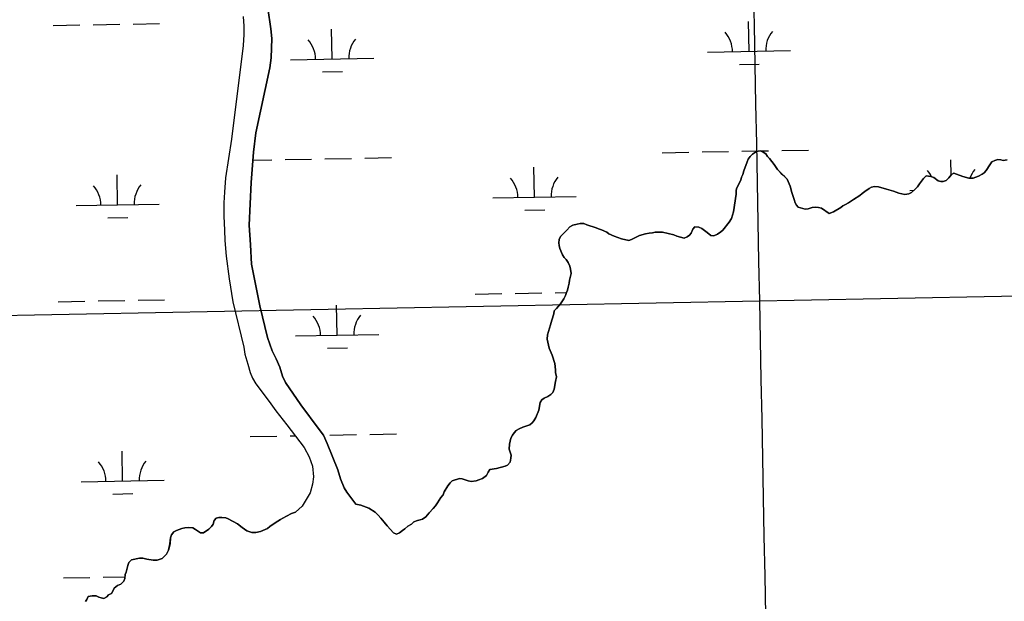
# Model space of a CAD drawing. Extents: x 3957609 to 3995875, y 234277 to 260273.
# Drawn here: x 3987524 to 3988709, y 242871 to 243571 of the extents above; entities that cross this region are included whole.
import ezdxf

# ---------------------------------------------------------------- set-up
doc = ezdxf.new("R2010")
doc.units = 0
for name, color, linetype in [('V-GRID-MAJR', 7, 'Continuous'), ('V-TOPO-SHOR', 7, 'Continuous'), ('V-WETL-SWMP', 7, 'Continuous')]:
    doc.layers.add(name, color=color, linetype=linetype)

msp = doc.modelspace()

# ---------------------------------------------------------------- linework, layer by layer
at = {"layer": 'V-GRID-MAJR'}
for points in [[(3988472.963, 240204.959), (3988414.381, 243232.915), (3988297.143, 249292.685), (3988179.905, 255352.445), (3988121.249, 258384.254)], [(3961816.723, 242728.005), (3967136.284, 242827.44), (3972455.83, 242927.648), (3977775.362, 243028.63), (3983094.879, 243130.385), (3988414.381, 243232.915), (3993733.868, 243336.218)]]:
    msp.add_spline(points, degree=3, dxfattribs=at)
at = {"layer": 'V-TOPO-SHOR'}
for points in [[(3987822.467, 243585.465), (3987826.141, 243560.295), (3987826.974, 243548.706), (3987826.245, 243525.518), (3987824.685, 243513.322), (3987807.733, 243435.326), (3987805.206, 243411.934), (3987802.12, 243375.35), (3987800.076, 243323.981), (3987801.546, 243300.402), (3987802.618, 243277.02), (3987812.761, 243226.887), (3987821.871, 243188.939), (3987827.718, 243172.57), (3987832.543, 243163.19), (3987836.77, 243153.21), (3987840.2, 243142.427), (3987843.623, 243134.444), (3987862.089, 243107.72), (3987884.165, 243078.206), (3987889.182, 243071.026), (3987893.608, 243061.247), (3987906.697, 243029.308), (3987909.927, 243018.525), (3987914.158, 243007.945), (3987917.572, 243002.559), (3987928.4, 242987.955)], [(3987792.855, 243575.248), (3987793.49, 243563.857), (3987793.32, 243553.664), (3987792.761, 243540.47), (3987778.713, 243427.507), (3987771.259, 243381.118), (3987770.312, 243363.927), (3987769.352, 243350.932), (3987769.2, 243334.941), (3987770.052, 243317.957), (3987770.489, 243305.768), (3987772.145, 243286.584), (3987775.625, 243259.415), (3987780.307, 243231.847), (3987793.262, 243177.325), (3987794.688, 243168.736), (3987798.122, 243156.554), (3987801.149, 243146.769), (3987803.967, 243139.984), (3987807.987, 243133), (3987813.005, 243126.021), (3987826.047, 243109.072), (3987832.068, 243100.695), (3987845.31, 243083.547), (3987865.981, 243056.229), (3987872.209, 243045.258), (3987876.04, 243033.875), (3987877.279, 243020.889), (3987875.907, 243012.091), (3987873.339, 243001.89), (3987868.567, 242993.681), (3987863.595, 242985.671), (3987855.487, 242978.389)], [(3988285.483, 243314.861), (3988288.495, 243315.473), (3988293.316, 243315.789), (3988297.537, 243315.502), (3988311.111, 243312.227), (3988314.431, 243310.73), (3988323.479, 243308.346), (3988327.094, 243309.864), (3988329.799, 243311.981), (3988331.903, 243314.4), (3988333.998, 243319.227), (3988336.097, 243322.25), (3988340.922, 243321.66), (3988344.846, 243320.165), (3988349.677, 243316.563), (3988353.003, 243313.558), (3988355.721, 243311.758), (3988359.039, 243311.166), (3988363.552, 243313.29), (3988367.462, 243316.014), (3988370.17, 243318.133), (3988377.675, 243327.499), (3988380.375, 243332.027), (3988382.763, 243340.174), (3988386.013, 243361.283), (3988386.001, 243365.201), (3988386.293, 243368.215), (3988391.69, 243378.179), (3988392.583, 243381.798), (3988394.08, 243385.117), (3988395.272, 243389.34), (3988399.157, 243400.504), (3988400.654, 243403.525), (3988403.056, 243406.546), (3988405.76, 243409.568), (3988409.368, 243411.989), (3988412.381, 243413.206), (3988415.393, 243413.515), (3988418.713, 243412.018), (3988421.732, 243409.919), (3988423.852, 243406.91), (3988425.969, 243404.506), (3988431.718, 243396.988), (3988435.656, 243390.971), (3988438.98, 243387.966), (3988441.401, 243385.263), (3988444.725, 243382.258), (3988447.447, 243379.252), (3988451.088, 243371.125), (3988452.921, 243363.294), (3988455.657, 243354.862), (3988457.177, 243350.949), (3988458.692, 243348.241), (3988460.81, 243345.837), (3988468.957, 243343.148), (3988472.873, 243343.762), (3988477.69, 243345.284), (3988481.607, 243345.898), (3988485.224, 243345.306), (3988488.845, 243344.413)], [(3988488.845, 243344.413), (3988497.907, 243338.112), (3988503.324, 243340.238), (3988512.051, 243345.388), (3988514.457, 243347.205), (3988517.466, 243349.021), (3988521.377, 243351.143), (3988527.091, 243355.079), (3988534.915, 243359.927), (3988537.618, 243362.346), (3988540.928, 243364.766), (3988546.042, 243368.096), (3988549.05, 243369.614), (3988552.665, 243370.53), (3988557.187, 243370.241), (3988566.841, 243367.558), (3988575.588, 243364.873), (3988581.623, 243362.78), (3988589.164, 243360.994), (3988593.684, 243361.61), (3988596.994, 243363.429), (3988600.6, 243366.454), (3988604.207, 243370.081), (3988606.607, 243374.007), (3988611.41, 243380.352), (3988614.715, 243383.377), (3988620.142, 243382.791), (3988624.066, 243381.296), (3988629.203, 243377.392), (3988632.219, 243376.497), (3988635.234, 243376.506), (3988638.845, 243378.023), (3988642.152, 243381.048), (3988645.154, 243384.976), (3988648.163, 243386.492), (3988651.18, 243385.597), (3988659.026, 243382.607), (3988665.964, 243380.819), (3988671.088, 243380.835), (3988677.712, 243382.965), (3988682.225, 243385.39), (3988684.632, 243387.204), (3988687.034, 243389.924), (3988691.234, 243396.57), (3988693.936, 243400.195), (3988697.548, 243402.013), (3988701.161, 243402.929), (3988704.479, 243402.636), (3988707.494, 243402.044), (3988712.013, 243402.661)], [(3988030.554, 242996.1), (3988033.255, 242999.424), (3988034.752, 243003.045), (3988038.949, 243010.292), (3988041.652, 243013.917), (3988044.355, 243016.336), (3988053.09, 243019.076), (3988056.406, 243018.482), (3988060.027, 243017.589), (3988063.645, 243016.395), (3988066.965, 243015.501), (3988073.291, 243016.424), (3988076.302, 243017.338), (3988080.818, 243019.16), (3988085.631, 243022.791), (3988087.427, 243026.715), (3988089.528, 243029.736), (3988097.663, 243030.967), (3988107.901, 243033.709), (3988110.608, 243035.225), (3988113.914, 243038.852), (3988114.804, 243043.376), (3988115.095, 243046.995), (3988112.961, 243054.521), (3988113.246, 243060.249), (3988113.838, 243063.868), (3988114.731, 243067.489), (3988116.83, 243071.112), (3988118.63, 243073.83), (3988121.333, 243076.852), (3988124.944, 243078.972), (3988129.46, 243080.795), (3988133.976, 243082.317), (3988137.588, 243083.834), (3988140.296, 243085.952), (3988142.698, 243088.671), (3988144.797, 243092.294), (3988148.385, 243101.349), (3988150.165, 243110.698), (3988151.965, 243113.716), (3988154.974, 243115.836), (3988159.187, 243117.96), (3988162.797, 243120.08), (3988165.202, 243122.498), (3988166.998, 243126.422), (3988168.777, 243135.771), (3988169.664, 243141.502), (3988168.745, 243146.622), (3988168.734, 243149.937), (3988167.809, 243157.47), (3988164.763, 243167.407), (3988161.12, 243176.137), (3988160.207, 243179.449), (3988158.677, 243186.678), (3988158.961, 243192.106), (3988162.543, 243203.871), (3988164.032, 243209.602), (3988166.42, 243217.446), (3988167.012, 243221.064), (3988169.715, 243223.786), (3988174.522, 243229.226), (3988178.725, 243235.267), (3988180.521, 243239.189), (3988181.715, 243243.111), (3988183.214, 243245.831), (3988183.806, 243249.448), (3988184.996, 243254.275), (3988185.587, 243257.894), (3988187.371, 243266.036), (3988186.753, 243271.158), (3988185.837, 243274.773), (3988183.716, 243278.986), (3988181.594, 243282.597), (3988179.175, 243285.302), (3988177.055, 243288.31), (3988173.717, 243296.136), (3988172.802, 243299.45), (3988172.49, 243302.763), (3988173.08, 243306.984), (3988174.577, 243310.306), (3988177.584, 243313.028), (3988182.089, 243318.164), (3988185.997, 243322.094), (3988189.608, 243323.915), (3988194.726, 243325.437), (3988198.34, 243326.051), (3988202.561, 243326.063), (3988206.182, 243324.566), (3988217.647, 243320.984), (3988220.364, 243319.485), (3988223.985, 243318.291), (3988230.324, 243315.598), (3988232.738, 243313.798), (3988239.38, 243310.804), (3988247.828, 243307.513), (3988256.876, 243305.733), (3988259.889, 243306.646), (3988269.82, 243311.498), (3988276.746, 243313.63), (3988281.264, 243314.547), (3988285.483, 243314.861)], [(3987928.4, 242987.955), (3987934.13, 242986.765), (3987944.087, 242983.48), (3987951.335, 242978.68), (3987955.265, 242974.774), (3987958.288, 242971.466), (3987962.523, 242966.658), (3987965.853, 242962.146), (3987973.716, 242953.43), (3987977.035, 242951.933), (3987980.949, 242953.751), (3987984.257, 242956.475), (3987987.265, 242958.294), (3987990.872, 242961.62), (3987995.084, 242964.042), (3987998.089, 242967.065), (3988002.605, 242968.587), (3988005.617, 242969.199), (3988008.63, 242970.113), (3988012.54, 242972.837), (3988016.443, 242977.672), (3988021.25, 242982.81), (3988023.951, 242986.134), (3988026.654, 242989.759), (3988028.453, 242993.079), (3988030.554, 242996.1)], [(3987653.736, 242914.481), (3987654.93, 242918.102), (3987658.238, 242921.125), (3987667.876, 242923.265), (3987672.096, 242923.277), (3987676.62, 242922.085), (3987684.159, 242920.6), (3987689.283, 242920.617), (3987695.306, 242922.745), (3987700.414, 242927.885), (3987702.81, 242932.714), (3987704.596, 242940.255), (3987705.178, 242947.792), (3987706.372, 242951.111), (3987709.073, 242954.736), (3987712.385, 242956.254), (3987719.008, 242958.685), (3987722.623, 242959.6), (3987727.444, 242960.217), (3987731.966, 242959.629), (3987735.287, 242957.831), (3987741.327, 242953.628), (3987744.946, 242953.639), (3987751.262, 242957.878), (3987754.567, 242961.204), (3987756.368, 242963.922), (3987757.861, 242968.448), (3987759.962, 242971.165), (3987763.275, 242972.081), (3987766.892, 242972.091), (3987771.715, 242971.503), (3987774.734, 242970.307), (3987785.904, 242964.614), (3987791.343, 242960.11), (3987797.082, 242956.209), (3987803.115, 242954.118), (3987807.938, 242953.829), (3987813.66, 242955.355), (3987821.789, 242958.996), (3987824.795, 242961.417), (3987827.503, 242963.234), (3987834.423, 242967.475), (3987837.429, 242969.593), (3987840.44, 242971.108), (3987844.651, 242973.836), (3987850.971, 242976.867), (3987855.487, 242978.389)], [(3987602.811, 242870.863), (3987604.369, 242873.459), (3987606.167, 242877.082), (3987611.048, 242877.639), (3987615.57, 242877.654), (3987618.889, 242876.157), (3987621.904, 242875.563), (3987624.923, 242874.668), (3987628.533, 242876.486), (3987630.637, 242878.903), (3987634.247, 242880.724), (3987636.045, 242884.105), (3987637.242, 242887.003), (3987641.452, 242890.03), (3987645.366, 242891.848), (3987648.972, 242895.477), (3987650.166, 242898.795), (3987650.455, 242903.317), (3987651.651, 242906.336), (3987653.144, 242911.163), (3987653.736, 242914.481)]]:
    msp.add_lwpolyline(points, dxfattribs=at)
at = {"layer": 'V-WETL-SWMP'}
for p, q in [((3988401.578, 243533.296), (3988400.923, 243569.29)), ((3987564.12, 243564.507), (3987596.114, 243565.088)), ((3987612.112, 243565.379), (3987644.107, 243565.961)), ((3987660.104, 243566.252), (3987692.099, 243566.834)), ((3987899.752, 243524.172), (3987899.098, 243560.166)), ((3988351.586, 243532.387), (3988451.569, 243534.205)), ((3987849.761, 243523.263), (3987949.744, 243525.081)), ((3987888.035, 243508.525), (3987912.031, 243508.961)), ((3988389.86, 243517.65), (3988413.856, 243518.086)), ((3988392.918, 243413.048), (3988414.705, 243413.444)), ((3988415.517, 243413.459), (3988424.913, 243413.63)), ((3988440.91, 243413.921), (3988472.905, 243414.503)), ((3987804.397, 243402.347), (3987827.104, 243402.76)), ((3987843.101, 243403.051), (3987875.096, 243403.632)), ((3987891.093, 243403.923), (3987923.088, 243404.505)), ((3987939.085, 243404.796), (3987971.08, 243405.378)), ((3988296.934, 243411.303), (3988328.929, 243411.885)), ((3988344.926, 243412.175), (3988376.921, 243412.757)), ((3988644.795, 243384.506), (3988644.461, 243402.877)), ((3988143.29, 243357.759), (3988142.636, 243393.753)), ((3987641.465, 243348.634), (3987640.811, 243384.628)), ((3988595.123, 243365.974), (3988600.138, 243366.066)), ((3988093.298, 243356.85), (3988193.282, 243358.668)), ((3987591.473, 243347.725), (3987691.457, 243349.543)), ((3988131.573, 243342.112), (3988155.569, 243342.548)), ((3987629.748, 243332.987), (3987653.744, 243333.424)), ((3988071.993, 243241.011), (3988103.988, 243241.593)), ((3988119.985, 243241.884), (3988151.98, 243242.466)), ((3988167.977, 243242.757), (3988181.682, 243243.006)), ((3987570.168, 243231.886), (3987602.162, 243232.468)), ((3987618.16, 243232.759), (3987650.155, 243233.341)), ((3987666.152, 243233.632), (3987698.147, 243234.214)), ((3987905.801, 243191.552), (3987905.146, 243227.546)), ((3987855.809, 243190.643), (3987955.792, 243192.461)), ((3987894.083, 243175.905), (3987918.079, 243176.341)), ((3987801.157, 243069.558), (3987833.152, 243070.14)), ((3987849.149, 243070.431), (3987855.153, 243070.54)), ((3987897.141, 243071.303), (3987929.136, 243071.885)), ((3987945.133, 243072.176), (3987977.128, 243072.758)), ((3987647.513, 243016.014), (3987646.859, 243052.008)), ((3987597.521, 243015.105), (3987697.505, 243016.923)), ((3987635.796, 243000.367), (3987659.792, 243000.804)), ((3987576.216, 242899.266), (3987608.211, 242899.848)), ((3987624.208, 242900.139), (3987650.283, 242900.613))]:
    msp.add_line(p, q, dxfattribs=at)
for points in [[(3988110.609, 243035.225), (3988107.901, 243033.71), (3988097.662, 243030.966), (3988089.527, 243029.736), (3988087.427, 243026.715), (3988085.63, 243022.791), (3988080.818, 243019.16), (3988076.303, 243017.338), (3988073.292, 243016.424), (3988066.965, 243015.501), (3988063.646, 243016.395), (3988060.026, 243017.59), (3988056.406, 243018.483), (3988053.089, 243019.076), (3988044.356, 243016.337), (3988041.651, 243013.917), (3988038.949, 243010.292), (3988034.752, 243003.045), (3988033.256, 242999.424), (3988030.553, 242996.1), (3988028.452, 242993.08), (3988026.654, 242989.759), (3988023.952, 242986.134), (3988021.25, 242982.81), (3988016.443, 242977.671), (3988012.539, 242972.837), (3988008.629, 242970.113), (3988005.618, 242969.199), (3988002.605, 242968.587), (3987998.089, 242967.066), (3987995.084, 242964.043), (3987990.871, 242961.619), (3987987.265, 242958.293), (3987984.256, 242956.475), (3987980.949, 242953.752), (3987977.036, 242951.932), (3987973.716, 242953.429), (3987965.853, 242962.146), (3987962.524, 242966.657), (3987958.289, 242971.467), (3987955.265, 242974.773), (3987951.335, 242978.68), (3987944.087, 242983.48), (3987934.13, 242986.765), (3987928.4, 242987.954), (3987917.571, 243002.56), (3987914.157, 243007.946), (3987909.927, 243018.526), (3987906.697, 243029.309), (3987893.609, 243061.247), (3987889.182, 243071.026), (3987884.164, 243078.206), (3987862.09, 243107.719), (3987843.622, 243134.444), (3987840.2, 243142.428), (3987836.769, 243153.21), (3987832.542, 243163.19), (3987827.717, 243172.569), (3987821.871, 243188.94), (3987812.762, 243226.886), (3987802.617, 243277.02), (3987801.547, 243300.401), (3987800.076, 243323.98), (3987802.119, 243375.35), (3987805.206, 243411.934), (3987807.733, 243435.326), (3987824.684, 243513.323), (3987826.246, 243525.519), (3987826.975, 243548.705), (3987826.141, 243560.295), (3987822.467, 243585.466)], [(3987792.855, 243575.247), (3987793.489, 243563.857), (3987793.32, 243553.664), (3987792.76, 243540.471), (3987778.713, 243427.507), (3987771.259, 243381.117), (3987770.312, 243363.926), (3987769.352, 243350.932), (3987769.201, 243334.942), (3987770.052, 243317.957), (3987770.488, 243305.767), (3987772.145, 243286.585), (3987775.625, 243259.415), (3987780.306, 243231.848), (3987793.262, 243177.325), (3987794.688, 243168.735), (3987798.122, 243156.554), (3987801.15, 243146.77), (3987803.968, 243139.984), (3987807.987, 243133.001), (3987813.004, 243126.021), (3987826.047, 243109.072), (3987832.068, 243100.696), (3987845.311, 243083.548), (3987865.98, 243056.23), (3987872.209, 243045.257), (3987876.04, 243033.876), (3987877.279, 243020.889), (3987875.907, 243012.091), (3987873.339, 243001.89), (3987868.568, 242993.681), (3987863.595, 242985.672), (3987855.487, 242978.389)], [(3988712.013, 243402.66), (3988707.494, 243402.044), (3988704.478, 243402.637), (3988701.162, 243402.929), (3988697.548, 243402.014), (3988693.936, 243400.194), (3988691.234, 243396.569), (3988687.035, 243389.925), (3988684.632, 243387.205), (3988682.226, 243385.39), (3988677.712, 243382.965), (3988671.088, 243380.835), (3988665.964, 243380.819), (3988659.026, 243382.606), (3988651.18, 243385.597), (3988648.163, 243386.492), (3988645.154, 243384.976), (3988642.152, 243381.048), (3988638.845, 243378.024), (3988635.233, 243376.506), (3988632.219, 243376.497), (3988629.202, 243377.392), (3988624.066, 243381.295), (3988620.143, 243382.79), (3988614.716, 243383.376), (3988611.41, 243380.352), (3988606.607, 243374.008), (3988604.207, 243370.082), (3988600.601, 243366.454), (3988596.994, 243363.429), (3988593.684, 243361.611), (3988589.164, 243360.994), (3988581.624, 243362.78), (3988575.589, 243364.872), (3988566.84, 243367.558), (3988557.187, 243370.241), (3988552.665, 243370.529), (3988549.051, 243369.614), (3988546.041, 243368.097), (3988540.927, 243364.766), (3988537.619, 243362.345), (3988534.914, 243359.926), (3988527.092, 243355.079), (3988521.377, 243351.144), (3988517.465, 243349.022), (3988514.457, 243347.204), (3988512.051, 243345.389), (3988503.325, 243340.238), (3988497.907, 243338.112), (3988488.845, 243344.414), (3988485.225, 243345.307), (3988481.607, 243345.899), (3988477.69, 243345.284), (3988472.872, 243343.763), (3988468.956, 243343.148), (3988460.81, 243345.836), (3988458.692, 243348.241), (3988457.177, 243350.949), (3988455.658, 243354.863), (3988452.92, 243363.294), (3988451.088, 243371.125), (3988447.446, 243379.252), (3988444.724, 243382.258), (3988441.4, 243385.262), (3988438.98, 243387.967), (3988435.656, 243390.971), (3988431.719, 243396.987), (3988425.969, 243404.505), (3988423.852, 243406.91), (3988421.733, 243409.918), (3988418.713, 243412.018), (3988415.393, 243413.515), (3988412.38, 243413.205), (3988409.369, 243411.99), (3988405.76, 243409.568), (3988403.056, 243406.545), (3988400.654, 243403.524), (3988399.156, 243400.505), (3988395.272, 243389.341), (3988394.079, 243385.118), (3988392.582, 243381.798), (3988391.689, 243378.178), (3988386.293, 243368.216), (3988386.001, 243365.201), (3988386.013, 243361.282), (3988382.762, 243340.174), (3988380.375, 243332.028), (3988377.676, 243327.499), (3988370.169, 243318.133), (3988367.463, 243316.014)], [(3988367.463, 243316.014), (3988363.553, 243313.29), (3988359.038, 243311.166), (3988355.721, 243311.759), (3988353.003, 243313.559), (3988349.678, 243316.563), (3988344.845, 243320.166), (3988340.922, 243321.661), (3988336.097, 243322.249), (3988333.997, 243319.228), (3988331.902, 243314.399), (3988329.799, 243311.982), (3988327.093, 243309.864), (3988323.48, 243308.346), (3988314.431, 243310.73), (3988311.111, 243312.227), (3988297.537, 243315.501), (3988293.317, 243315.789), (3988288.495, 243315.473), (3988285.483, 243314.861), (3988281.264, 243314.547), (3988276.746, 243313.629), (3988269.82, 243311.498), (3988259.888, 243306.646), (3988256.877, 243305.732), (3988247.829, 243307.513), (3988239.38, 243310.803), (3988232.739, 243313.797), (3988230.323, 243315.598), (3988223.985, 243318.292), (3988220.364, 243319.486), (3988217.647, 243320.985), (3988206.183, 243324.567), (3988202.561, 243326.063), (3988198.341, 243326.051), (3988194.726, 243325.437), (3988189.607, 243323.914), (3988185.996, 243322.095), (3988182.089, 243318.165), (3988177.584, 243313.027), (3988174.578, 243310.305), (3988173.081, 243306.985), (3988172.491, 243302.764), (3988172.802, 243299.449), (3988173.717, 243296.136), (3988177.056, 243288.31), (3988179.175, 243285.302), (3988181.594, 243282.597), (3988183.715, 243278.986), (3988185.838, 243274.773), (3988186.753, 243271.159), (3988187.371, 243266.037), (3988185.588, 243257.893), (3988184.996, 243254.275), (3988183.805, 243249.448), (3988183.213, 243245.83), (3988181.714, 243243.112), (3988180.52, 243239.19), (3988178.724, 243235.267), (3988174.522, 243229.226), (3988169.716, 243223.786), (3988167.012, 243221.065), (3988166.42, 243217.446), (3988164.033, 243209.602), (3988162.543, 243203.871), (3988158.962, 243192.105), (3988158.677, 243186.679), (3988160.206, 243179.45), (3988161.12, 243176.137), (3988164.763, 243167.407), (3988167.808, 243157.47), (3988168.735, 243149.937), (3988168.745, 243146.622), (3988169.665, 243141.501), (3988168.778, 243135.771), (3988166.998, 243126.422), (3988165.201, 243122.498), (3988162.797, 243120.08), (3988159.187, 243117.959), (3988154.973, 243115.836), (3988151.966, 243113.717), (3988150.166, 243110.698), (3988148.386, 243101.349), (3988144.797, 243092.295), (3988142.698, 243088.672), (3988140.295, 243085.952), (3988137.589, 243083.834), (3988133.976, 243082.316), (3988129.46, 243080.795), (3988124.944, 243078.973), (3988121.334, 243076.852), (3988118.63, 243073.83), (3988116.83, 243071.112), (3988114.731, 243067.488), (3988113.838, 243063.869), (3988113.246, 243060.25), (3988112.962, 243054.522), (3988115.095, 243046.994), (3988114.804, 243043.376), (3988113.914, 243038.852), (3988110.609, 243035.225)], [(3987855.487, 242978.389), (3987850.971, 242976.868), (3987844.65, 242973.835), (3987840.439, 242971.109), (3987837.429, 242969.593), (3987834.422, 242967.474), (3987827.502, 242963.233), (3987824.795, 242961.417), (3987821.788, 242958.996), (3987813.661, 242955.355), (3987807.939, 242953.83), (3987803.116, 242954.117), (3987797.081, 242956.209), (3987791.343, 242960.11), (3987785.903, 242964.614), (3987774.734, 242970.307), (3987771.716, 242971.504), (3987766.892, 242972.092), (3987763.275, 242972.081), (3987759.962, 242971.166), (3987757.861, 242968.447), (3987756.367, 242963.922), (3987754.567, 242961.204), (3987751.262, 242957.878), (3987744.945, 242953.639), (3987741.328, 242953.628), (3987735.287, 242957.83), (3987731.966, 242959.628), (3987727.443, 242960.217), (3987722.623, 242959.6), (3987719.008, 242958.684), (3987712.385, 242956.253), (3987709.074, 242954.736), (3987706.372, 242951.111), (3987705.177, 242947.792), (3987704.597, 242940.255), (3987702.811, 242932.714), (3987700.414, 242927.884), (3987695.306, 242922.745), (3987689.284, 242920.617), (3987684.16, 242920.601), (3987676.621, 242922.085), (3987672.096, 242923.277), (3987667.876, 242923.264), (3987658.238, 242921.125), (3987654.931, 242918.101), (3987653.737, 242914.48), (3987653.144, 242911.163), (3987651.651, 242906.336), (3987650.455, 242903.318), (3987650.167, 242898.796), (3987648.972, 242895.477), (3987645.366, 242891.849), (3987641.453, 242890.029), (3987637.242, 242887.002), (3987636.045, 242884.105), (3987634.247, 242880.724), (3987630.636, 242878.904), (3987628.533, 242876.487), (3987624.922, 242874.667), (3987621.905, 242875.562), (3987618.889, 242876.156), (3987615.569, 242877.653), (3987611.048, 242877.639), (3987606.167, 242877.082), (3987604.369, 242873.459), (3987602.81, 242870.863)]]:
    msp.add_lwpolyline(points, dxfattribs=at)
for centre, start, end in [((3988346.335, 243532.767), 0.269879, 41.813537), ((3988456.803, 243534.775), 140.269876, 181.813534), ((3987844.51, 243523.642), 0.269879, 41.813537), ((3987954.978, 243525.651), 140.269876, 181.813534), ((3988589.873, 243366.354), 27.005364, 41.813537), ((3988700.34, 243368.362), 140.269876, 159.296115), ((3988088.048, 243357.229), 0.269879, 41.813537), ((3988198.515, 243359.238), 140.269876, 181.813534), ((3987586.223, 243348.104), 0.269879, 41.813537), ((3987696.69, 243350.113), 140.269876, 181.813534), ((3987850.558, 243191.022), 0.269879, 41.813537), ((3987961.026, 243193.031), 140.269876, 181.813534), ((3987592.271, 243015.484), 0.269879, 41.813537), ((3987702.738, 243017.493), 140.269876, 181.813534)]:
    msp.add_arc(centre, 35.246, start, end, dxfattribs=at)

doc.saveas('drawing.dxf')
